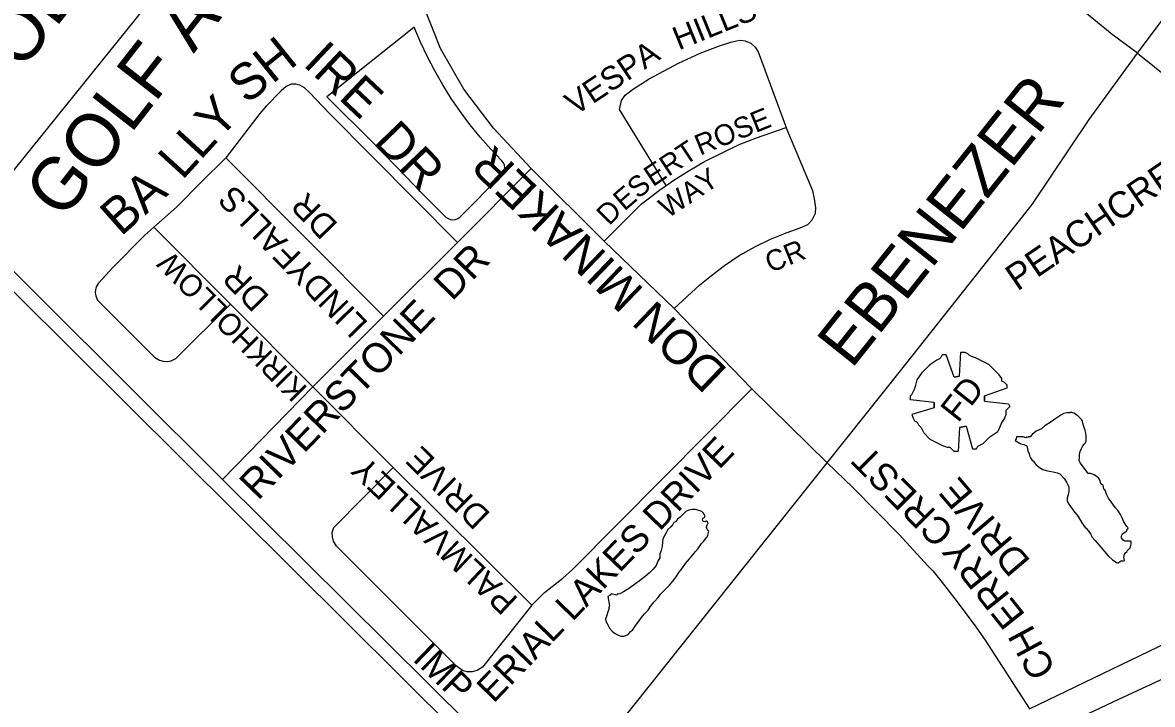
# Model space of a CAD drawing. Extents: x 586326 to 623965, y 4819854 to 4857850.
# Drawn here: x 606339 to 607194, y 4846431 to 4846947 of the extents above; entities that cross this region are included whole.
import ezdxf

# ---------------------------------------------------------------- set-up
doc = ezdxf.new("R2010")
doc.units = 0
for name, color, linetype in [('Fire Syms', 7, 'Continuous'), ('Lots_Concessions', 7, 'Continuous'), ('Major Rds and Hwys', 7, 'Continuous'), ('Minor Rd Lbls', 7, 'Continuous'), ('Minor Rds', 7, 'Continuous'), ('Park Outlines', 7, 'Continuous'), ('Proposed Secondary Rds', 7, 'Continuous'), ('Pts of Interest', 7, 'Continuous'), ('Secondary Rds Lbls', 7, 'Continuous'), ('SWM Ponds', 7, 'Continuous')]:
    doc.layers.add(name, color=color, linetype=linetype)

msp = doc.modelspace()

# ---------------------------------------------------------------- linework, layer by layer
at = {"layer": 'Fire Syms'}
for points in [[(607047.8, 4846679.75), (607043.8, 4846678.75), (607037.8, 4846695.75), (607034.8, 4846695.75), (607033.8, 4846693.75), (607032.8, 4846692.75), (607030.8, 4846691.75), (607027.8, 4846689.75), (607024.8, 4846687.75), (607019.8, 4846682.75), (607019.8, 4846682.75)], [(607043.8, 4846678.75), (607047.8, 4846679.75), (607048.8, 4846697.75), (607051.8, 4846697.75), (607053.8, 4846696.75), (607054.8, 4846695.75), (607056.8, 4846694.75), (607059.8, 4846693.75), (607063.8, 4846691.75), (607069.8, 4846688.75), (607069.8, 4846688.75)], [(607028.8, 4846655.75), (607028.8, 4846659.75), (607010.8, 4846661.75), (607010.8, 4846664.75), (607011.8, 4846665.75), (607012.8, 4846667.75), (607013.8, 4846669.75), (607014.8, 4846672.75), (607015.8, 4846676.75), (607019.8, 4846682.75), (607019.8, 4846682.75)], [(607066.8, 4846660.75), (607066.8, 4846664.75), (607083.8, 4846670.75), (607083.8, 4846672.75), (607081.8, 4846674.75), (607079.8, 4846675.75), (607079.8, 4846677.75), (607077.8, 4846680.75), (607074.8, 4846683.75), (607069.8, 4846688.75), (607069.8, 4846688.75)], [(607066.8, 4846664.75), (607066.8, 4846660.75), (607084.8, 4846658.75), (607085.8, 4846656.75), (607083.8, 4846654.75), (607082.8, 4846653.75), (607082.8, 4846650.75), (607081.8, 4846647.75), (607079.8, 4846644.75), (607076.8, 4846637.75), (607076.8, 4846637.75)], [(607028.8, 4846659.75), (607028.8, 4846655.75), (607011.8, 4846650.75), (607012.8, 4846647.75), (607013.8, 4846645.75), (607015.8, 4846644.75), (607016.8, 4846642.75), (607018.8, 4846640.75), (607020.8, 4846636.75), (607025.8, 4846631.75), (607025.8, 4846631.75)], [(607052.8, 4846641.75), (607047.8, 4846640.75), (607046.8, 4846622.75), (607043.8, 4846622.75), (607042.8, 4846623.75), (607040.8, 4846625.75), (607038.8, 4846625.75), (607035.8, 4846626.75), (607031.8, 4846628.75), (607025.8, 4846631.75), (607025.8, 4846631.75)], [(607047.8, 4846640.75), (607052.8, 4846641.75), (607057.8, 4846624.75), (607060.8, 4846624.75), (607061.8, 4846626.75), (607063.8, 4846627.75), (607065.8, 4846628.75), (607067.8, 4846630.75), (607070.8, 4846633.75), (607076.8, 4846637.75), (607076.8, 4846637.75)]]:
    msp.add_lwpolyline(points, dxfattribs=at)
at = {"layer": 'Lots_Concessions'}
msp.add_line((606729.07, 4847327.55), (606298.22, 4846793.09), dxfattribs=at)
at = {"layer": 'Major Rds and Hwys'}
for points in [[(606490.41, 4846601.59), (606281.83, 4846809.11), (606082.11, 4847007.49), (606072.94, 4847016.59), (606051.97, 4847037.42), (606044.25, 4847045.09), (606041.03, 4847048.29), (606026.59, 4847062.63)], [(607100.73, 4846427.98), (607219.01, 4846485.1), (607324.97, 4846526), (607390.43, 4846551.28), (607394.72, 4846552.72), (607471.68, 4846578.62), (607560.29, 4846603.35), (607774.01, 4846655.79)], [(606740.36, 4846353.65), (606740.36, 4846353.65), (606740.34, 4846353.67), (606490.41, 4846601.59)]]:
    msp.add_lwpolyline(points, dxfattribs=at)
at = {"layer": 'Minor Rds'}
for points in [[(607182.48, 4846923.89), (607163.3, 4846937.99), (607134.24, 4846961.81), (607125.54, 4846969.33)], [(606826.15, 4846823.85), (606790.77, 4846881.44), (606792.24, 4846888.07), (606795.15, 4846892.23), (606800.51, 4846896.37), (606813.26, 4846904.62), (606835.28, 4846916.39), (606851.68, 4846924), (606866.41, 4846929.6), (606874.99, 4846932.29), (606879.15, 4846933.25), (606882.45, 4846933.75), (606885.87, 4846933.35), (606890.18, 4846931.6), (606893.3, 4846928.57), (606895.58, 4846924.84), (606916.82, 4846867.7)], [(607182.48, 4846923.89), (607219.69, 4846893.94), (607226.82, 4846887.64), (607239.11, 4846872.32), (607259.9, 4846843.99)], [(606668.14, 4846780.74), (606571.4, 4846878.42), (606556.28, 4846894.1), (606552.62, 4846897.7), (606548.95, 4846899.73), (606546, 4846900.56), (606542.39, 4846900.43), (606538.76, 4846898.8), (606534.8, 4846895.56), (606523.53, 4846883.97), (606518.85, 4846878.21), (606492.92, 4846844.67)], [(606826.15, 4846823.85), (606832.52, 4846828.31), (606842.68, 4846834.62), (606855.1, 4846842.01), (606869.92, 4846849.43), (606881.26, 4846854.82), (606894.31, 4846860), (606916.82, 4846867.7)], [(606832.18, 4846730.87), (606851.4, 4846748.62), (606860.37, 4846755.86), (606870.11, 4846763.45), (606881.19, 4846770.94), (606893.68, 4846777.8), (606905.01, 4846783.19), (606917.47, 4846788.18), (606927.42, 4846791.8), (606933.24, 4846794.38), (606936.53, 4846797.99), (606938.87, 4846802.81), (606939.17, 4846806.84), (606938.33, 4846813.67), (606937.03, 4846819.92), (606916.82, 4846867.7)], [(606492.92, 4846844.67), (606474.73, 4846826.58), (606455.73, 4846807.46), (606438.68, 4846792.26)], [(606612.24, 4846725.13), (606552.58, 4846784.9), (606492.92, 4846844.67)], [(606668.14, 4846780.74), (606724, 4846836.7)], [(606779.04, 4846781.76), (606798.29, 4846800.92), (606807.07, 4846809.73), (606820.98, 4846820.23), (606826.15, 4846823.85)], [(606438.68, 4846792.26), (606431.81, 4846786.18), (606407.71, 4846761.82), (606396.72, 4846750.01), (606394.98, 4846747.31), (606394.45, 4846744.86), (606394.3, 4846742.77), (606394.65, 4846740.27), (606396.08, 4846737.13), (606439.2, 4846693.93), (606442.78, 4846691.78), (606445.69, 4846690.89), (606448.6, 4846690.84), (606451.75, 4846691.33), (606455.13, 4846692.93), (606496.59, 4846734.19)], [(606496.59, 4846734.19), (606438.68, 4846792.26)], [(606612.24, 4846725.13), (606668.14, 4846780.74)], [(606558.74, 4846671.52), (606496.59, 4846734.19)], [(606558.74, 4846671.52), (606612.24, 4846725.13)], [(606490.41, 4846601.59), (606558.74, 4846671.52)], [(606619.5, 4846610.44), (606558.74, 4846671.52)], [(606724.53, 4846506.52), (606734.14, 4846515.92), (606747.98, 4846526.76), (606755.26, 4846533.45), (606890.85, 4846670.04)], [(606724.53, 4846506.52), (606687.1, 4846459.66), (606683.14, 4846456.98), (606679.32, 4846456.05), (606675.39, 4846456.03), (606671.9, 4846457.1), (606667.32, 4846460.48), (606576.65, 4846551.11), (606574.35, 4846554.77), (606573.6, 4846558.03), (606573.41, 4846561.48), (606574.68, 4846565.23), (606619.5, 4846610.44)], [(606724.53, 4846506.52), (606619.5, 4846610.44)]]:
    msp.add_lwpolyline(points, dxfattribs=at)
at = {"layer": 'Park Outlines'}
msp.add_lwpolyline([(606635.56, 4846943.49), (606635.31, 4846943.3), (606569.32, 4846891.01), (606604.39, 4846856.18), (606605.97, 4846854.58), (606643.5, 4846815.85), (606644.85, 4846814.48), (606659.48, 4846799.95), (606661.05, 4846798.77), (606662.86, 4846798.04), (606664.8, 4846797.8), (606666.74, 4846798.06), (606668.54, 4846798.82), (606670.09, 4846800.01), (606701.77, 4846831.92), (606702.96, 4846833.47), (606703.7, 4846835.28), (606703.95, 4846837.21), (606703.7, 4846839.14), (606702.95, 4846840.94), (606701.77, 4846842.49), (606693.38, 4846851.29), (606685.34, 4846860.41), (606677.68, 4846869.86), (606670.41, 4846879.6), (606663.54, 4846889.64), (606657.08, 4846899.94), (606651.05, 4846910.49), (606645.44, 4846921.28), (606640.27, 4846932.29)], close=True, dxfattribs=at)
for points in [[(606667.58, 4846410.66), (606293.14, 4846782.49)], [(607559.41, 4846390.78), (607457.4, 4846448.34), (607428.1, 4846493.37), (607402.65, 4846532.48), (607369.05, 4846520.35), (607330.45, 4846494.61), (607288.55, 4846478.09), (607231.25, 4846463.86), (607199.51, 4846449.74), (607167.98, 4846435.15), (607136.68, 4846420.09)]]:
    msp.add_lwpolyline(points, dxfattribs=at)
at = {"layer": 'Proposed Secondary Rds'}
for points in [[(607182.48, 4846923.89), (607231.17, 4846989.2), (607425.52, 4847234.89)], [(606724, 4846836.7), (606695.34, 4846867.23), (606672.98, 4846896.65), (606655.42, 4846927.37), (606642.17, 4846960.38), (606629.76, 4847000.91), (606621.89, 4847030.35), (606616.97, 4847062.09)], [(607003.19, 4846683.59), (607102.93, 4846809.54), (607145.87, 4846873.67), (607182.48, 4846923.89)], [(606779.04, 4846781.76), (606724, 4846836.7)], [(606832.18, 4846730.87), (606779.04, 4846781.76)], [(606890.85, 4846670.04), (606832.18, 4846730.87)], [(606947.74, 4846614.17), (607003.19, 4846683.59)], [(606947.74, 4846614.17), (606890.85, 4846670.04)], [(606740.36, 4846353.65), (606947.74, 4846614.17)], [(606947.74, 4846614.17), (606967.15, 4846595.53), (606985.45, 4846576.98), (607002.21, 4846559.92), (607023.81, 4846536.21)], [(607023.81, 4846536.21), (607027.63, 4846532.46), (607034.64, 4846523.5), (607044.33, 4846511.12), (607059.06, 4846491.7), (607067.22, 4846479.93), (607100.73, 4846427.98)]]:
    msp.add_lwpolyline(points, dxfattribs=at)
at = {"layer": 'SWM Ponds'}
for points in [[(607170.83, 4846556.65), (607170.32, 4846557.48), (607170.3, 4846558.37), (607170.59, 4846559.3), (607171.15, 4846560.39), (607172.04, 4846561.07), (607173.33, 4846561.8), (607174.24, 4846562.4), (607174.4, 4846563.07), (607175.09, 4846564.05), (607175.43, 4846564.94), (607174.39, 4846565.83), (607173.34, 4846567.37), (607172, 4846570.02), (607170.77, 4846572.43), (607169.65, 4846574.9), (607167.92, 4846577.69), (607165.93, 4846579.97), (607163.89, 4846582.73), (607160.55, 4846587.37), (607159.01, 4846590.31), (607158.54, 4846591.84), (607157.71, 4846593.57), (607156.94, 4846594.25), (607156.87, 4846595.18), (607156.78, 4846596.18), (607156.55, 4846597.09), (607155.44, 4846597.81), (607154.39, 4846598.97), (607154.31, 4846600.72), (607153.51, 4846601.93), (607152.92, 4846602.75), (607151.58, 4846603.73), (607149.8, 4846604.97), (607147.92, 4846605.72), (607146.83, 4846605.99), (607145.28, 4846606.04), (607144.29, 4846607.1), (607143.2, 4846608.68), (607139.16, 4846614.08), (607138.32, 4846615.97), (607138.5, 4846617.79), (607138.64, 4846620.29), (607139.13, 4846622.66), (607140, 4846624.81), (607141.24, 4846626.95), (607142.23, 4846628.21), (607143.15, 4846629.3), (607143.64, 4846630.66), (607143.7, 4846632.14), (607143.59, 4846634.4), (607143.42, 4846636.42), (607142.81, 4846638.42), (607142.15, 4846640.82), (607141.3, 4846643.07), (607140.83, 4846645.25), (607140.26, 4846646.57), (607138.89, 4846648.15), (607137.64, 4846649.34), (607136.21, 4846650.38), (607134.67, 4846651.66), (607133.19, 4846651.8), (607132.22, 4846652.42), (607131.52, 4846651.8), (607128.99, 4846651.82), (607126.85, 4846651.39), (607124.49, 4846650.04), (607120.81, 4846647.56), (607117.06, 4846644.98), (607112.38, 4846641.96), (607109.87, 4846639.87), (607105.77, 4846638.14), (607102.92, 4846635.51), (607101.34, 4846633.77), (607099.97, 4846633.69), (607099.42, 4846633.28), (607098.81, 4846633.5), (607098.07, 4846633.06), (607096.03, 4846633.65), (607090.96, 4846633.84), (607090.86, 4846632.97), (607090.59, 4846632.17), (607089.84, 4846631.02), (607094.28, 4846628.57), (607096.63, 4846627.89), (607098.86, 4846626.86), (607099.16, 4846624.7), (607099.45, 4846622.9), (607100.42, 4846621.06), (607100.88, 4846619.49), (607101.48, 4846617.94), (607102.68, 4846616.4), (607103.76, 4846615.31), (607104.54, 4846613.98), (607105.78, 4846612.65), (607108.3, 4846610.58), (607110.85, 4846609.02), (607113.39, 4846608.19), (607115.81, 4846607.76), (607118.63, 4846607.29), (607121.75, 4846606.45), (607123.86, 4846605.81), (607126.9, 4846602.28), (607128.79, 4846599.5), (607130.52, 4846595.97), (607130.66, 4846592.81), (607130.04, 4846589.97), (607129.3, 4846587.36), (607129.24, 4846585.23), (607130, 4846583.62), (607131.69, 4846581.14), (607134.26, 4846577.47), (607137.53, 4846573.39), (607140.47, 4846568.63), (607142.78, 4846565.08), (607143.71, 4846564.79), (607147.12, 4846560.25), (607147.98, 4846558.2), (607150.33, 4846555.27), (607154.62, 4846550.18), (607160.37, 4846543.81), (607163.68, 4846540.63), (607167.08, 4846538.49), (607168.18, 4846538.5), (607168.81, 4846539.31), (607170.16, 4846539.92), (607171.94, 4846539.98), (607172.6, 4846540.26), (607172.38, 4846541.37), (607172.25, 4846542.5), (607172.28, 4846543.84), (607172.67, 4846544.99), (607173.7, 4846546.22), (607174.36, 4846546.79), (607174.98, 4846547.76), (607175.94, 4846548.89), (607176.85, 4846549.7), (607177.09, 4846550.46), (607177.64, 4846552.56), (607177.67, 4846553.7), (607177.69, 4846554.48), (607177.12, 4846554.86), (607175.85, 4846554.9), (607174.28, 4846554.75), (607173.1, 4846554.73), (607172.28, 4846555.16), (607171.3, 4846555.84)], [(606843.23, 4846578.4), (606840.98, 4846577.18), (606838.81, 4846575.35), (606836.55, 4846572.93), (606834.64, 4846571.45), (606833.05, 4846569.53), (606831.93, 4846568.92), (606830.95, 4846567.55), (606829.5, 4846565.7), (606827.36, 4846563.67), (606826.25, 4846561.65), (606825.26, 4846559.91), (606823.63, 4846556.64), (606823.27, 4846554.04), (606823.04, 4846550.77), (606822.32, 4846547.71), (606821.12, 4846545.22), (606821.13, 4846542.14), (606819.85, 4846539.79), (606818.44, 4846536.44), (606816.22, 4846533.71), (606813.45, 4846530.76), (606810.07, 4846528.1), (606806.77, 4846525.66), (606802.19, 4846522.18), (606797.48, 4846518.89), (606793.67, 4846516.39), (606791.03, 4846514.92), (606789.07, 4846514.78), (606788.8, 4846513.96), (606784.56, 4846514.96), (606783.62, 4846514.11), (606781.92, 4846513), (606783.17, 4846505.86), (606782.63, 4846504.81), (606782.75, 4846503.31), (606781.94, 4846501.44), (606781.38, 4846499.65), (606780.83, 4846497.75), (606780.21, 4846496.01), (606780.41, 4846494.36), (606781.4, 4846492.66), (606782.18, 4846491.03), (606783.25, 4846489.08), (606785.15, 4846486.75), (606787.06, 4846485.27), (606789.14, 4846484.01), (606790.52, 4846483.4), (606791.87, 4846482.99), (606793.9, 4846483.08), (606795.43, 4846483.37), (606797.19, 4846484.32), (606798.19, 4846485.49), (606799.06, 4846486.48), (606800.65, 4846487.56), (606801.62, 4846489.04), (606803.02, 4846491.19), (606804.81, 4846493.6), (606807.02, 4846496.9), (606809.82, 4846500.01), (606812.35, 4846502.77), (606813.99, 4846505.11), (606816.97, 4846508.92), (606819.96, 4846512.16), (606821.74, 4846514.67), (606824.34, 4846517.28), (606828.55, 4846521.61), (606831.16, 4846524.59), (606833.72, 4846527.98), (606835.68, 4846531.09), (606837.79, 4846533.91), (606840.73, 4846538.02), (606843.61, 4846541.53), (606846.1, 4846544.42), (606848.31, 4846547.02), (606850.22, 4846549.34), (606851.71, 4846551.66), (606852.87, 4846552.98), (606854.53, 4846554.74), (606855.77, 4846556.57), (606856.42, 4846557.64), (606857.09, 4846558.14), (606857.48, 4846559.46), (606857.74, 4846560.28), (606858.14, 4846561.32), (606858.37, 4846562.21), (606858.12, 4846562.72), (606857.55, 4846563.12), (606857.09, 4846563.67), (606856.85, 4846564.32), (606856.65, 4846565.12), (606856.74, 4846565.89), (606856.85, 4846566.45), (606857.09, 4846567.11), (606857.3, 4846567.68), (606857.67, 4846568.09), (606857.57, 4846568.68), (606857.42, 4846569.26), (606856.77, 4846569.91), (606856.26, 4846570.03), (606855.72, 4846569.71), (606855.17, 4846569.53), (606854.24, 4846569.65), (606853.67, 4846570.29), (606853.63, 4846571.07), (606853.88, 4846571.86), (606854.28, 4846572.55), (606855.13, 4846572.91), (606855.39, 4846573.26), (606855.29, 4846574.09), (606854.84, 4846575.18), (606854.07, 4846576.34), (606852.98, 4846577.19), (606850.78, 4846578.07), (606848.19, 4846578.8), (606845.57, 4846578.89)]]:
    msp.add_lwpolyline(points, close=True, dxfattribs=at)

# ---------------------------------------------------------------- texts
at = {"layer": 'Fire Syms'}
msp.add_text('FD', height=18.738, rotation=51.66545, dxfattribs=at).set_placement((607046.8, 4846643.75))
at = {"layer": 'Minor Rd Lbls'}
for s, height, rotation, p in [('HILLS', 17.651, 22.095, (606835.52, 4846925.91)), ('SH', 27.588, 38.82232, (606508.95, 4846884.72)), ('IRE', 27.588, 316.73254, (606550.65, 4846915.05)), ('VESPA', 17.651, 33.61758, (606757.21, 4846876.33)), ('LLY', 27.588, 47.62912, (606460.06, 4846827.32)), ('ROSE', 15.692, 22.14348, (606851.62, 4846846.31)), ('DR', 27.588, 313.8937, (606603.76, 4846856.16)), ('PEACHCREST', 19.972, 34.40677, (607091.62, 4846743.49)), ('ERT', 15.692, 33.61758, (606816, 4846822.51)), ('WAY', 15.692, 33.61758, (606827.29, 4846798.65)), ('BA', 27.588, 41.48846, (606413.61, 4846784.8)), ('ES', 15.692, 40.75499, (606794.45, 4846804.03)), ('LINDYFALLS', 18.302, 134.26285, (606601.42, 4846719.85)), ('DR', 18.302, 134.26285, (606578.65, 4846794.49)), ('D', 15.69, 45.36036, (606782.98, 4846792.89)), ('RIVERSTONE  DR', 22.3025, 45.7594, (606517.29, 4846584.97)), ('CR', 15.692, 22.095, (606904.79, 4846757.57)), ('KIRKHOLLOW', 16.518, 134.86477, (606555.57, 4846670.65)), ('DR', 18.302, 134.26285, (606526.91, 4846739.69)), ('ERIAL LAKES DRIVE', 20.2797, 46.01601, (606695.45, 4846431.7)), ('DRIVE', 18.302, 135.36036, (606693.99, 4846575.34)), ('PALMVALLEY', 18.302, 136.70194, (606714.94, 4846511.11)), ('IMP', 20.28, 316.01601, (606633.48, 4846465.05))]:
    msp.add_text(s, height=height, rotation=rotation, dxfattribs=at).set_placement(p)
at = {"layer": 'Pts of Interest'}
for s, p in [('WOODLANDS', (606282.03, 4846837.27)), ('GOLF AND', (606369.86, 4846796.84))]:
    msp.add_text(s, height=39.984, rotation=52.00002, dxfattribs=at).set_placement(p)
at = {"layer": 'Secondary Rds Lbls'}
for s, height, rotation, p in [('EBENEZER', 36.188, 51.46691, (606966.27, 4846684.51)), ('DON MINAKER ', 26.2086, 136.15869, (606873.39, 4846684.29)), ('CREST', 20.428, 134.88307, (607044.99, 4846563)), ('DRIVE', 20.845, 130.36928, (607102.29, 4846539.8)), ('ERRY', 20.845, 128.50357, (607098.29, 4846498.96)), ('CH', 20.845, 118.39562, (607121.18, 4846457.54))]:
    msp.add_text(s, height=height, rotation=rotation, dxfattribs=at).set_placement(p)

doc.saveas('drawing.dxf')
